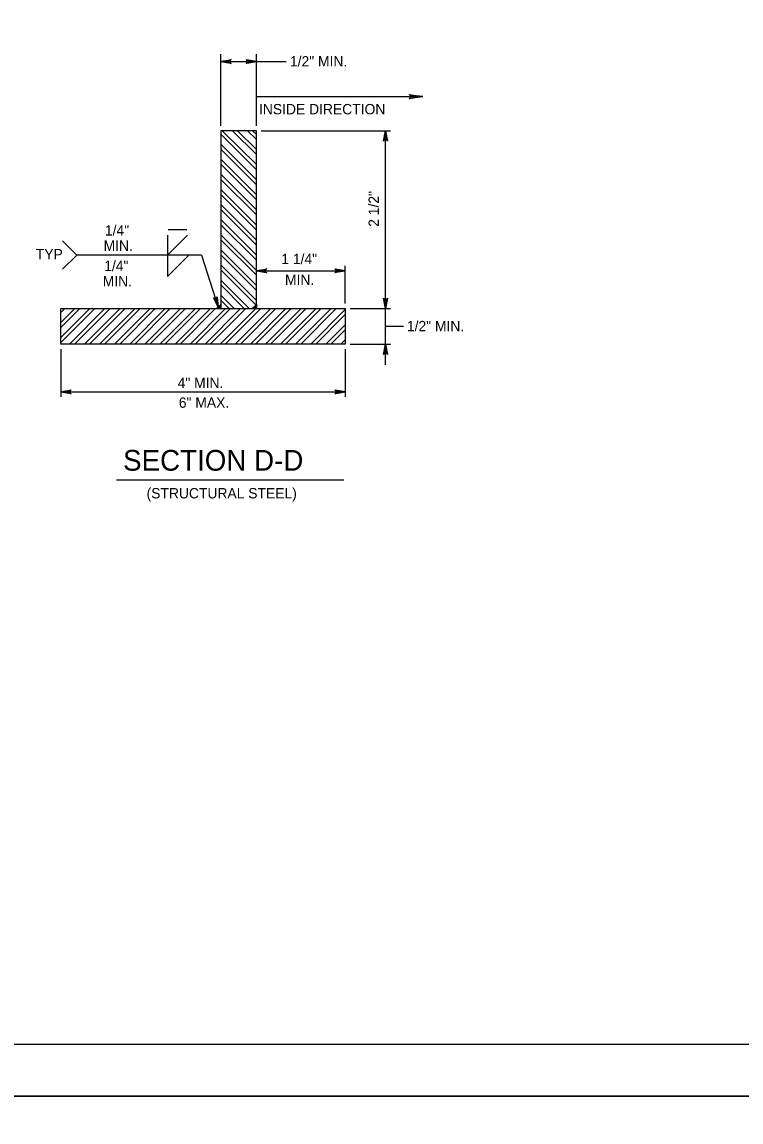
# Model space of a CAD drawing. Extents: x 2087776 to 2104538, y 970919 to 982612.
# Drawn here: x 2096771 to 2097453, y 974792 to 975836 of the extents above; entities that cross this region are included whole.
import ezdxf

# ---------------------------------------------------------------- set-up
doc = ezdxf.new("R2010")
doc.units = 0
doc.layers.add('1', color=7, linetype='Continuous')
doc.layers.add('PLT-BNDY', color=7, linetype='Continuous')

msp = doc.modelspace()

# ---------------------------------------------------------------- linework, layer by layer
at = {"layer": '1'}
for p, q in [((2096959.6, 975737.6), (2096959.6, 975805.5)), ((2096959.6, 975798.5), (2096993.4, 975798.5)), ((2096993.4, 975737.6), (2096993.4, 975805.5)), ((2096993.4, 975798.5), (2097021.7, 975798.5)), ((2096993.4, 975765.2), (2097151.4, 975765.2)), ((2096998.1, 975732.9), (2097120.7, 975732.9)), ((2097116, 975510.7), (2097116, 975732.9)), ((2096909.2, 975614.9), (2096928.2, 975633.9)), ((2096909.2, 975633.9), (2096909.2, 975614.9)), ((2096909.7, 975639.3), (2096927.3, 975639.3)), ((2096941.4, 975614.9), (2096822.9, 975614.9)), ((2096909.2, 975614.9), (2096909.2, 975594.6)), ((2096909.2, 975594.6), (2096929.4, 975614.9)), ((2096941.4, 975614.9), (2096957.3, 975565.5)), ((2096993.4, 975568.9), (2096993.4, 975604.6)), ((2096993.4, 975599.9), (2097077.7, 975599.9)), ((2097077.7, 975568.9), (2097077.7, 975604.6)), ((2096993.4, 975564.2), (2096993.4, 975564.2)), ((2097077.7, 975564.2), (2097077.7, 975564.2)), ((2097082.5, 975564.2), (2097120.7, 975564.2)), ((2097116, 975547.3), (2097133.1, 975547.3)), ((2096807.8, 975525.7), (2096807.8, 975480.3)), ((2097077.7, 975525.7), (2097077.7, 975480.3)), ((2097082.5, 975530.4), (2097120.7, 975530.4)), ((2096807.8, 975485), (2097077.7, 975485)), ((2096860.7, 975401.6), (2097076.4, 975401.6))]:
    msp.add_line(p, q, dxfattribs=at)
for points in [[(2098759.9, 974866.2), (2098759.9, 976716.6), (2096181.2, 976716.6), (2096181.2, 974866.2), (2098759.9, 974866.2), (2098759.9, 974952.7), (2098103.8, 974952.7), (2098103.8, 975164.9), (2098759.9, 975164.9), (2098759.9, 975259.9), (2098103.8, 975259.9), (2098103.8, 974866.2), (2098362.3, 974866.2), (2098362.3, 974952.7), (2098362.3, 974866.2), (2098614.9, 974866.2), (2098614.9, 974952.7), (2098614.9, 974912.3), (2098759.9, 974912.3)], [(2096959.6, 975798.5), (2096969.4, 975800.3), (2096969, 975800), (2096968.7, 975799.8), (2096968.5, 975799.4), (2096968.3, 975799.1), (2096968.2, 975798.8), (2096968.2, 975798.5), (2096968.2, 975798.1), (2096968.3, 975797.8), (2096968.5, 975797.5), (2096968.7, 975797.1), (2096969, 975796.9), (2096969.4, 975796.6), (2096959.6, 975798.5), (2096969, 975796.9), (2096968.7, 975797.1), (2096959.6, 975798.5), (2096968.5, 975797.5), (2096968.3, 975797.8), (2096959.6, 975798.5), (2096968.2, 975798.1), (2096968.2, 975798.5), (2096959.6, 975798.5), (2096968.2, 975798.8), (2096968.3, 975799.1), (2096959.6, 975798.5), (2096968.5, 975799.4), (2096968.7, 975799.8), (2096959.6, 975798.5), (2096969, 975800)], [(2096993.4, 975798.5), (2096983.6, 975796.6), (2096984, 975796.9), (2096984.3, 975797.1), (2096984.5, 975797.5), (2096984.7, 975797.8), (2096984.8, 975798.1), (2096984.8, 975798.5), (2096984.8, 975798.8), (2096984.7, 975799.1), (2096984.5, 975799.4), (2096984.3, 975799.8), (2096984, 975800), (2096983.6, 975800.3), (2096993.4, 975798.5), (2096984, 975800), (2096984.3, 975799.8), (2096993.4, 975798.5), (2096984.5, 975799.4), (2096984.7, 975799.1), (2096993.4, 975798.5), (2096984.8, 975798.8), (2096984.8, 975798.5), (2096993.4, 975798.5), (2096984.8, 975798.1), (2096984.7, 975797.8), (2096993.4, 975798.5), (2096984.5, 975797.5), (2096984.3, 975797.1), (2096993.4, 975798.5), (2096984, 975796.9)], [(2097139.2, 975766.7), (2097139.6, 975765.9), (2097151.4, 975765.2), (2097139.2, 975766.7), (2097138.5, 975767.3), (2097151.4, 975765.2), (2097139.6, 975764.6), (2097139.2, 975763.7), (2097151.4, 975765.2), (2097138.5, 975763.2), (2097139.2, 975763.7)], [(2096959.6, 975732.9), (2096959.6, 975564.2), (2096993.4, 975564.2), (2096993.4, 975732.9), (2096959.6, 975732.9)], [(2096993.4, 975695.9), (2096959.6, 975729.6)], [(2096993.4, 975700.7), (2096961.1, 975732.9)], [(2096993.4, 975710.2), (2096970.7, 975732.9)], [(2096993.4, 975715), (2096975.4, 975732.9)], [(2096993.4, 975724.5), (2096985, 975732.9)], [(2096993.4, 975729.3), (2096989.8, 975732.9)], [(2097116, 975732.9), (2097117.8, 975723.1), (2097117.5, 975723.5), (2097117.3, 975723.9), (2097116.9, 975724.1), (2097116.6, 975724.3), (2097116.3, 975724.3), (2097116, 975724.4), (2097115.6, 975724.3), (2097115.3, 975724.3), (2097115, 975724.1), (2097114.6, 975723.9), (2097114.4, 975723.5), (2097114.1, 975723.1), (2097116, 975732.9), (2097114.4, 975723.5), (2097114.6, 975723.9), (2097116, 975732.9), (2097115, 975724.1), (2097115.3, 975724.3), (2097116, 975732.9), (2097115.6, 975724.3), (2097116, 975724.4), (2097116, 975732.9), (2097116.3, 975724.3), (2097116.6, 975724.3), (2097116, 975732.9), (2097116.9, 975724.1), (2097117.3, 975723.9), (2097116, 975732.9), (2097117.5, 975723.5)], [(2096993.4, 975686.3), (2096959.6, 975720.1)], [(2096993.4, 975681.6), (2096959.6, 975715.3)], [(2096993.4, 975672), (2096959.6, 975705.8)], [(2096993.4, 975667.3), (2096959.6, 975701)], [(2096993.4, 975657.7), (2096959.6, 975691.5)], [(2096993.4, 975652.9), (2096959.6, 975686.7)], [(2096993.4, 975643.4), (2096959.6, 975677.1)], [(2096993.4, 975638.6), (2096959.6, 975672.4)], [(2096993.4, 975629.1), (2096959.6, 975662.8)], [(2096993.4, 975624.3), (2096959.6, 975658)], [(2096993.4, 975614.8), (2096959.6, 975648.5)], [(2096993.4, 975610), (2096959.6, 975643.7)], [(2096993.4, 975600.4), (2096959.6, 975634.2)], [(2096993.4, 975595.7), (2096959.6, 975629.4)], [(2096809.4, 975628.4), (2096822.9, 975614.9), (2096809.4, 975601.4)], [(2096993.4, 975586.1), (2096959.6, 975619.9)], [(2096993.4, 975581.3), (2096959.6, 975615.1)], [(2096993.4, 975571.8), (2096959.6, 975605.5)], [(2096993.4, 975567), (2096959.6, 975600.8)], [(2096993.4, 975599.9), (2097003.2, 975601.7), (2097002.8, 975601.5), (2097002.4, 975601.2), (2097002.2, 975600.9), (2097002, 975600.5), (2097002, 975600.2), (2097001.9, 975599.9), (2097002, 975599.6), (2097002, 975599.2), (2097002.2, 975598.9), (2097002.4, 975598.6), (2097002.8, 975598.3), (2097003.2, 975598.1), (2096993.4, 975599.9), (2097002.8, 975598.3), (2097002.4, 975598.6), (2096993.4, 975599.9), (2097002.2, 975598.9), (2097002, 975599.2), (2096993.4, 975599.9), (2097002, 975599.6), (2097001.9, 975599.9), (2096993.4, 975599.9), (2097002, 975600.2), (2097002, 975600.5), (2096993.4, 975599.9), (2097002.2, 975600.9), (2097002.4, 975601.2), (2096993.4, 975599.9), (2097002.8, 975601.5)], [(2097077.7, 975599.9), (2097067.9, 975598.1), (2097068.3, 975598.3), (2097068.7, 975598.6), (2097068.9, 975598.9), (2097069.1, 975599.2), (2097069.1, 975599.6), (2097069.2, 975599.9), (2097069.1, 975600.2), (2097069.1, 975600.5), (2097068.9, 975600.9), (2097068.7, 975601.2), (2097068.3, 975601.5), (2097067.9, 975601.7), (2097077.7, 975599.9), (2097068.3, 975601.5), (2097068.7, 975601.2), (2097077.7, 975599.9), (2097068.9, 975600.9), (2097069.1, 975600.5), (2097077.7, 975599.9), (2097069.1, 975600.2), (2097069.2, 975599.9), (2097077.7, 975599.9), (2097069.1, 975599.6), (2097069.1, 975599.2), (2097077.7, 975599.9), (2097068.9, 975598.9), (2097068.7, 975598.6), (2097077.7, 975599.9), (2097068.3, 975598.3)], [(2096986.7, 975564.2), (2096959.6, 975591.2)], [(2096981.9, 975564.2), (2096959.6, 975586.5)], [(2096957.3, 975565.5), (2096952.6, 975574.3), (2096953, 975574), (2096953.3, 975573.7), (2096953.7, 975573.6), (2096954.1, 975573.5), (2096954.4, 975573.6), (2096954.7, 975573.6), (2096955, 975573.8), (2096955.3, 975573.9), (2096955.6, 975574.2), (2096955.8, 975574.5), (2096956, 975574.9), (2096956.1, 975575.4), (2096957.3, 975565.5), (2096956, 975574.9), (2096955.8, 975574.5), (2096957.3, 975565.5), (2096955.6, 975574.2), (2096955.3, 975573.9), (2096957.3, 975565.5), (2096955, 975573.8), (2096954.7, 975573.6), (2096957.3, 975565.5), (2096954.4, 975573.6), (2096954.1, 975573.5), (2096957.3, 975565.5), (2096953.7, 975573.6), (2096953.3, 975573.7), (2096957.3, 975565.5), (2096953, 975574)], [(2096959.6, 975568.4), (2096959.6, 975564.2), (2096955.4, 975564.2), (2096956.1, 975564.7), (2096956.5, 975565), (2096957.1, 975565.3), (2096957.7, 975565.7), (2096958.2, 975566.4), (2096958.8, 975567), (2096959.3, 975567.7), (2096959.7, 975568.3), (2096959.4, 975564.3), (2096959.1, 975567.2), (2096958.9, 975564.3), (2096958.6, 975566.6), (2096958.4, 975564.3), (2096958.1, 975566), (2096957.9, 975564.2), (2096957.5, 975565.4), (2096957.2, 975564.2), (2096956.9, 975565.1), (2096956.7, 975564.3), (2096956.5, 975564.8), (2096956.3, 975564.3), (2096956.1, 975564.5), (2096955.8, 975564.4), (2096959.5, 975564.4), (2096959.3, 975567.5), (2096958.2, 975565.9), (2096956.6, 975564.8), (2096959.3, 975564.7)], [(2096972.4, 975564.2), (2096959.6, 975576.9)], [(2096967.6, 975564.2), (2096959.6, 975572.1)], [(2096993.4, 975568.4), (2096993.4, 975564.2), (2096989.2, 975564.2), (2096989.8, 975564.7), (2096990.3, 975565), (2096990.8, 975565.3), (2096991.4, 975565.7), (2096991.9, 975566.4), (2096992.5, 975567), (2096993, 975567.7), (2096993.4, 975568.3), (2096993.1, 975564.3), (2096992.9, 975567.2), (2096992.7, 975564.3), (2096992.3, 975566.6), (2096992.2, 975564.3), (2096991.8, 975566), (2096991.6, 975564.2), (2096991.3, 975565.4), (2096990.9, 975564.2), (2096990.6, 975565.1), (2096990.5, 975564.3), (2096990.2, 975564.8), (2096990.1, 975564.3), (2096989.8, 975564.5), (2096989.5, 975564.4), (2096993.2, 975564.4), (2096993, 975567.5), (2096992, 975565.9), (2096990.4, 975564.8), (2096993.1, 975564.7)], [(2097116, 975564.2), (2097114.1, 975574), (2097114.4, 975573.6), (2097114.6, 975573.2), (2097115, 975573), (2097115.3, 975572.8), (2097115.6, 975572.8), (2097116, 975572.7), (2097116.3, 975572.8), (2097116.6, 975572.8), (2097116.9, 975573), (2097117.3, 975573.2), (2097117.5, 975573.6), (2097117.8, 975574), (2097116, 975564.2), (2097117.5, 975573.6), (2097117.3, 975573.2), (2097116, 975564.2), (2097116.9, 975573), (2097116.6, 975572.8), (2097116, 975564.2), (2097116.3, 975572.8), (2097116, 975572.7), (2097116, 975564.2), (2097115.6, 975572.8), (2097115.3, 975572.8), (2097116, 975564.2), (2097115, 975573), (2097114.6, 975573.2), (2097116, 975564.2), (2097114.4, 975573.6)], [(2096807.8, 975531.8), (2096840.2, 975564.2)], [(2096807.8, 975536.6), (2096835.4, 975564.2)], [(2096807.8, 975546.1), (2096825.8, 975564.2)], [(2096807.8, 975550.9), (2096821.1, 975564.2)], [(2096807.8, 975560.4), (2096811.5, 975564.2)], [(2097077.7, 975530.4), (2096807.8, 975530.4), (2096807.8, 975564.2), (2097077.7, 975564.2), (2097077.7, 975530.4)], [(2096816, 975530.4), (2096849.7, 975564.2)], [(2096820.7, 975530.4), (2096854.5, 975564.2)], [(2096830.3, 975530.4), (2096864, 975564.2)], [(2096835.1, 975530.4), (2096868.8, 975564.2)], [(2096844.6, 975530.4), (2096878.3, 975564.2)], [(2096849.4, 975530.4), (2096883.1, 975564.2)], [(2096858.9, 975530.4), (2096892.7, 975564.2)], [(2096863.7, 975530.4), (2096897.4, 975564.2)], [(2096873.2, 975530.4), (2096907, 975564.2)], [(2096878, 975530.4), (2096911.7, 975564.2)], [(2096887.5, 975530.4), (2096921.3, 975564.2)], [(2096892.3, 975530.4), (2096926.1, 975564.2)], [(2096901.9, 975530.4), (2096935.6, 975564.2)], [(2096906.6, 975530.4), (2096940.4, 975564.2)], [(2096916.2, 975530.4), (2096949.9, 975564.2)], [(2096921, 975530.4), (2096954.7, 975564.2)], [(2096930.5, 975530.4), (2096964.2, 975564.2)], [(2096935.3, 975530.4), (2096969, 975564.2)], [(2096944.8, 975530.4), (2096978.5, 975564.2)], [(2096949.6, 975530.4), (2096983.3, 975564.2)], [(2096959.1, 975530.4), (2096992.9, 975564.2)], [(2096963.9, 975530.4), (2096997.6, 975564.2)], [(2096973.4, 975530.4), (2097007.2, 975564.2)], [(2096978.2, 975530.4), (2097012, 975564.2)], [(2096987.8, 975530.4), (2097021.5, 975564.2)], [(2096992.5, 975530.4), (2097026.3, 975564.2)], [(2097002.1, 975530.4), (2097035.8, 975564.2)], [(2097006.8, 975530.4), (2097040.6, 975564.2)], [(2097016.4, 975530.4), (2097050.1, 975564.2)], [(2097021.2, 975530.4), (2097054.9, 975564.2)], [(2097030.7, 975530.4), (2097064.5, 975564.2)], [(2097035.5, 975530.4), (2097069.2, 975564.2)], [(2097045, 975530.4), (2097077.7, 975563.2)], [(2097049.8, 975530.4), (2097077.7, 975558.4)], [(2097059.3, 975530.4), (2097077.7, 975548.8)], [(2097064.1, 975530.4), (2097077.7, 975544.1)], [(2097073.7, 975530.4), (2097077.7, 975534.5)], [(2097116, 975530.4), (2097117.8, 975520.7), (2097117.5, 975521), (2097117.3, 975521.4), (2097116.9, 975521.6), (2097116.6, 975521.8), (2097116.3, 975521.9), (2097116, 975521.9), (2097115.6, 975521.9), (2097115.3, 975521.8), (2097115, 975521.6), (2097114.6, 975521.4), (2097114.4, 975521), (2097114.1, 975520.7), (2097116, 975530.4), (2097114.4, 975521), (2097114.6, 975521.4), (2097116, 975530.4), (2097115, 975521.6), (2097115.3, 975521.8), (2097116, 975530.4), (2097115.6, 975521.9), (2097116, 975521.9), (2097116, 975530.4), (2097116.3, 975521.9), (2097116.6, 975521.8), (2097116, 975530.4), (2097116.9, 975521.6), (2097117.3, 975521.4), (2097116, 975530.4), (2097117.5, 975521)], [(2096807.8, 975485), (2096817.6, 975486.9), (2096817.2, 975486.6), (2096816.8, 975486.3), (2096816.6, 975486), (2096816.4, 975485.7), (2096816.4, 975485.4), (2096816.3, 975485), (2096816.4, 975484.7), (2096816.4, 975484.4), (2096816.6, 975484.1), (2096816.8, 975483.7), (2096817.2, 975483.5), (2096817.6, 975483.2), (2096807.8, 975485), (2096817.2, 975483.5), (2096816.8, 975483.7), (2096807.8, 975485), (2096816.6, 975484.1), (2096816.4, 975484.4), (2096807.8, 975485), (2096816.4, 975484.7), (2096816.3, 975485), (2096807.8, 975485), (2096816.4, 975485.4), (2096816.4, 975485.7), (2096807.8, 975485), (2096816.6, 975486), (2096816.8, 975486.3), (2096807.8, 975485), (2096817.2, 975486.6)], [(2097077.7, 975485), (2097067.9, 975483.2), (2097068.3, 975483.5), (2097068.7, 975483.7), (2097068.9, 975484.1), (2097069.1, 975484.4), (2097069.1, 975484.7), (2097069.2, 975485), (2097069.1, 975485.4), (2097069.1, 975485.7), (2097068.9, 975486), (2097068.7, 975486.3), (2097068.3, 975486.6), (2097067.9, 975486.9), (2097077.7, 975485), (2097068.3, 975486.6), (2097068.7, 975486.3), (2097077.7, 975485), (2097068.9, 975486), (2097069.1, 975485.7), (2097077.7, 975485), (2097069.1, 975485.4), (2097069.2, 975485), (2097077.7, 975485), (2097069.1, 975484.7), (2097069.1, 975484.4), (2097077.7, 975485), (2097068.9, 975484.1), (2097068.7, 975483.7), (2097077.7, 975485), (2097068.3, 975483.5)]]:
    msp.add_lwpolyline(points, dxfattribs=at)
at = {"layer": 'PLT-BNDY'}
for points in [[(2096053.2, 976765.8), (2098812.4, 976765.8), (2098812.4, 974817), (2096053.2, 974817)], [(2096053.2, 974817), (2098812.4, 974817), (2098812.4, 972868.2), (2096053.2, 972868.2)]]:
    msp.add_lwpolyline(points, close=True, dxfattribs=at)

# ---------------------------------------------------------------- texts
at = {"layer": '1'}
for s, height, p in [('1/2" MIN.', 9.84, (2097025.3, 975793.8)), ('INSIDE DIRECTION', 9.843, (2096995.9, 975748.4)), ('1/4"', 9.84, (2096849.7, 975633.4)), ('TYP', 9.84, (2096784.1, 975610.8)), ('MIN.', 9.84, (2096848.4, 975618.9)), ('1/4"', 9.84, (2096849, 975599.7)), ('1 1/4"', 9.84, (2097017.1, 975606.3)), ('MIN.', 9.84, (2096847.6, 975585.2)), ('MIN.', 9.84, (2097020.6, 975586.6)), ('1/2" MIN.', 9.84, (2097136.3, 975542.6)), ('4" MIN.', 9.84, (2096918.7, 975488.7)), ('6" MAX.', 9.84, (2096919.8, 975470)), ('SECTION D-D', 19.685, (2096866.9, 975410.3)), ('(STRUCTURAL STEEL)', 9.843, (2096889.2, 975384))]:
    msp.add_text(s, height=height, dxfattribs=at).set_placement(p)
msp.add_text('2 1/2"', height=9.84, rotation=90, dxfattribs=at).set_placement((2097109.7, 975641.7))

doc.saveas('drawing.dxf')
